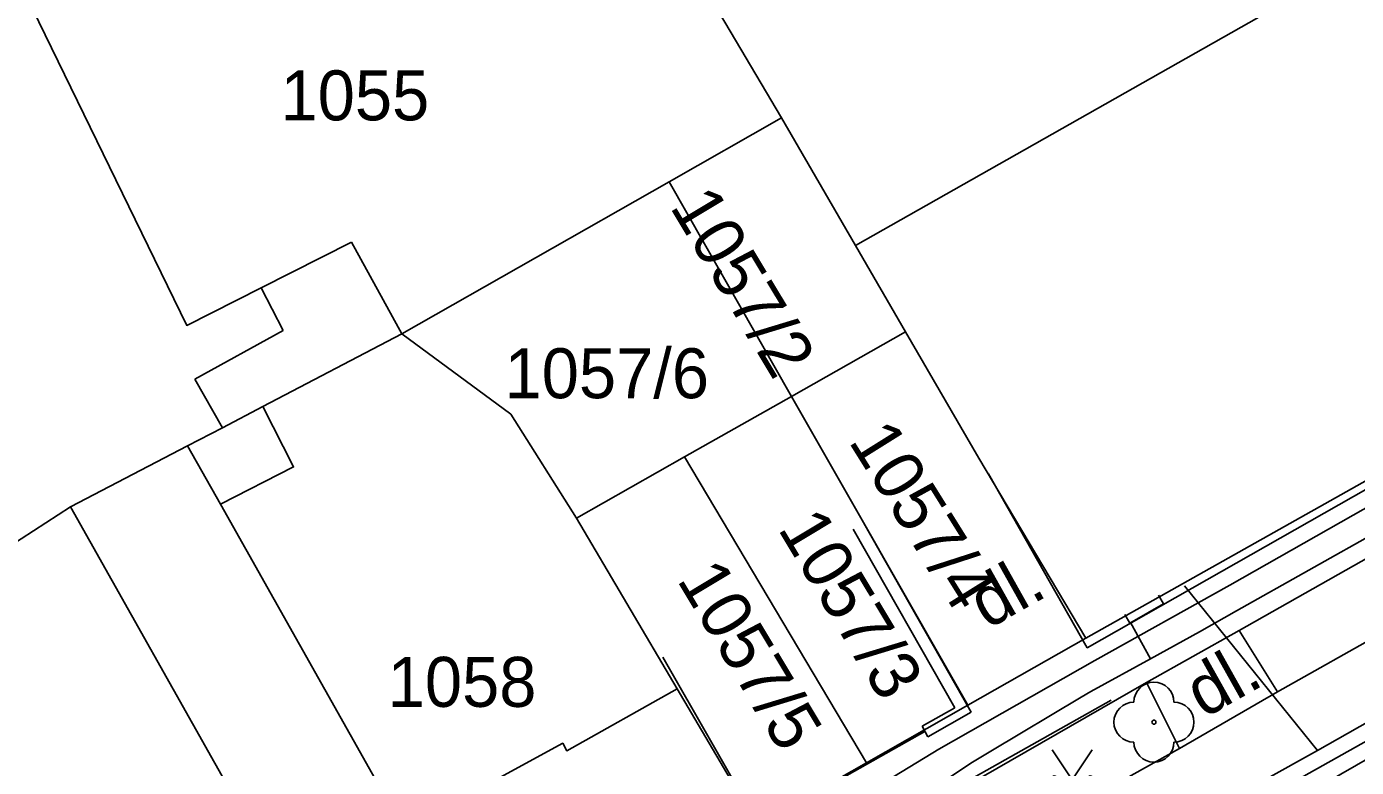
# Model space of a CAD drawing. Extents: x -601580 to 4, y -1204314 to 4.
# Drawn here: x -600007.93 to -599974.69, y -1203411.01 to -1203392.48 of the extents above; entities that cross this region are included whole.
import ezdxf

# ---------------------------------------------------------------- set-up
doc = ezdxf.new("R2010")
doc.units = 0
for name, color, linetype in [('00-EON NN', 7, 'Continuous'), ('00-INNOGY-NTL', 7, 'Continuous'), ('00-KN-HRANICE PARCEL', 7, 'Continuous'), ('00-KN-PARC. CISLA', 7, 'Continuous'), ('00-KN-VNITRNI KRESBA', 7, 'Continuous'), ('00-POLOHOPIS', 7, 'Continuous'), ('00-SITE KOM. KABEL', 7, 'Continuous'), ('11-REKONSTRUKCE  VYKOP', 7, 'Continuous'), ('11-VAK-KANAL PUVODNI', 7, 'Continuous'), ('Vrstva 22', 7, 'Continuous'), ('Vrstva 36', 7, 'Continuous'), ('Vrstva 6', 7, 'Continuous')]:
    doc.layers.add(name, color=color, linetype=linetype)

# ---------------------------------------------------------------- blocks, each defined once
blk = doc.blocks.new('VCHOD_1156')
at = {"layer": 'Vrstva 6'}
blk.add_line((-0.001, 0.25), (0, 0), dxfattribs=at)
blk = doc.blocks.new('VCHOD_1158')
at = {"layer": 'Vrstva 6'}
blk.add_line((-0.001, 0.25), (0, 0), dxfattribs=at)
blk = doc.blocks.new('3.13_786')
at = {"layer": 'Vrstva 22'}
blk.add_circle((0, 0), 0.05, dxfattribs=at)
for centre, start, end in [((0, 0.5), 0, 180), ((-0.5, 0), 90, 270), ((0.5, 0), 270, 90), ((0, -0.5), 180, 0)]:
    blk.add_arc(centre, 0.5, start, end, dxfattribs=at)
blk = doc.blocks.new('3.14_426')
at = {"layer": 'Vrstva 36'}
blk.add_lwpolyline([(-0.5, 0.75), (0, 0), (0.5, 0.75)], dxfattribs=at)
for centre in [(-0.45, 0.05), (0.449, 0.05)]:
    blk.add_circle(centre, 0.05, dxfattribs=at)

msp = doc.modelspace()

# ---------------------------------------------------------------- linework, layer by layer
at = {"layer": '00-EON NN'}
msp.add_lwpolyline([(-600005.236, -1203421.576), (-600005.117, -1203421.777), (-600004.95, -1203422), (-600004.18, -1203421.69), (-600001.4, -1203419.97), (-600000.17, -1203419.6), (-599996.52, -1203417.29), (-599996.178, -1203416.394), (-599995.61, -1203416.64), (-599993.79, -1203415.67), (-599989.99, -1203413.52), (-599985.13, -1203410.56), (-599981.23, -1203408.34), (-599977.85, -1203406.46), (-599965.02, -1203399.17), (-599963.37, -1203398.32), (-599963.038, -1203397.867), (-599963.166, -1203397.643)], dxfattribs=at)
at = {"layer": '00-INNOGY-NTL'}
msp.add_line((-599978.99, -1203406.47), (-599975.66, -1203410.59), dxfattribs=at)
msp.add_lwpolyline([(-600006.76, -1203428.51), (-600004.16, -1203426.72), (-600002.45, -1203425.74), (-599987.06, -1203416.94), (-599975.66, -1203410.59), (-599973.85, -1203409.57), (-599952.82, -1203397.85), (-599942.09, -1203391.62), (-599934.99, -1203387.51), (-599929.14, -1203384.11), (-599922.17, -1203380.07), (-599918.93, -1203378.19), (-599915.5, -1203376.2)], dxfattribs=at)
at = {"layer": '00-KN-HRANICE PARCEL'}
for p, q in [((-599989.06, -1203394.77), (-599996.15, -1203382.75)), ((-599981.45, -1203407.78), (-599953.52, -1203392.05)), ((-599991.87, -1203396.37), (-599989.06, -1203394.77)), ((-599998.55, -1203400.17), (-599991.87, -1203396.37)), ((-599991.87, -1203396.37), (-599988.81, -1203401.74)), ((-599999.81, -1203397.88), (-599998.55, -1203400.17)), ((-600002.03, -1203401.99), (-599998.55, -1203400.17)), ((-599995.83, -1203402.18), (-599998.55, -1203400.17)), ((-599988.81, -1203401.74), (-599985.96, -1203400.12)), ((-599984.13, -1203403.28), (-599985.96, -1203400.12)), ((-599988.81, -1203401.74), (-599991.49, -1203403.25)), ((-599984.4, -1203409.46), (-599988.81, -1203401.74)), ((-599994.19, -1203404.78), (-599995.83, -1203402.18)), ((-599991.49, -1203403.25), (-599994.19, -1203404.78)), ((-599991.49, -1203403.25), (-599986.94, -1203410.9)), ((-599981.45, -1203407.78), (-599984.13, -1203403.28)), ((-599994.19, -1203404.78), (-599991.67, -1203409.05)), ((-599984.4, -1203409.46), (-599981.45, -1203407.78)), ((-599989.67, -1203412.45), (-599991.67, -1203409.05)), ((-599986.94, -1203410.9), (-599984.4, -1203409.46)), ((-599989.67, -1203412.45), (-599986.94, -1203410.9))]:
    msp.add_line(p, q, dxfattribs=at)
for points in [[(-600008.76, -1203390.03), (-600007.95, -1203391.69), (-600003.93, -1203399.96), (-600002.07, -1203399.02), (-599999.81, -1203397.88)], [(-599985.96, -1203400.12), (-599987.21, -1203397.96), (-599989.06, -1203394.77)], [(-600014.79, -1203409.68), (-600008.07, -1203405.3), (-600006.84, -1203404.5), (-600003.91, -1203402.97), (-600003.04, -1203402.52), (-600002.03, -1203401.99)], [(-599991.67, -1203409.05), (-599994.43, -1203410.6), (-599994.53, -1203410.41), (-599998.5, -1203412.58), (-600003.09, -1203404.43), (-600001.26, -1203403.5), (-600002.03, -1203401.99)]]:
    msp.add_lwpolyline(points, dxfattribs=at)
at = {"layer": '00-KN-VNITRNI KRESBA'}
for p, q in [((-599974.42, -1203390.7), (-599987.21, -1203397.96)), ((-600002.07, -1203399.02), (-600001.52, -1203400.09)), ((-600001.52, -1203400.09), (-600003.73, -1203401.3)), ((-600003.73, -1203401.3), (-600003.04, -1203402.52)), ((-600003.09, -1203404.43), (-600003.91, -1203402.97)), ((-600002.71, -1203411.83), (-600006.84, -1203404.5))]:
    msp.add_line(p, q, dxfattribs=at)
at = {"layer": '00-POLOHOPIS'}
for p, q in [((-599966.699, -1203401.402), (-599977.62, -1203407.588)), ((-599976.662, -1203409.128), (-599965.926, -1203403.066)), ((-599987.007, -1203404.907), (-599984.324, -1203409.636)), ((-599987.267, -1203405.055), (-599984.732, -1203409.523)), ((-599980.357, -1203407.408), (-599979.509, -1203406.926)), ((-599977.62, -1203407.588), (-599979.939, -1203408.889)), ((-599976.662, -1203409.128), (-599977.62, -1203407.588)), ((-599979.939, -1203408.889), (-599984.068, -1203411.264)), ((-599979.112, -1203410.543), (-599979.939, -1203408.889)), ((-599979.112, -1203410.543), (-599976.662, -1203409.128)), ((-599985.549, -1203409.986), (-599984.732, -1203409.523)), ((-599985.401, -1203410.247), (-599984.324, -1203409.636)), ((-599985.549, -1203409.986), (-599985.401, -1203410.247)), ((-599988.696, -1203411.93), (-599985.475, -1203410.116)), ((-599983.176, -1203412.809), (-599979.112, -1203410.543))]:
    msp.add_line(p, q, dxfattribs=at)
for points in [[(-599955.677, -1203387.632), (-599953.205, -1203391.979), (-599981.418, -1203408.02), (-599983.889, -1203403.673)], [(-599992.026, -1203408.258), (-599989.543, -1203412.598), (-600006.646, -1203422.381), (-600008.221, -1203421.888), (-600014.603, -1203409.781), (-600010.18, -1203407.449)]]:
    msp.add_lwpolyline(points, dxfattribs=at)
at = {"layer": '00-SITE KOM. KABEL'}
for points in [[(-599979.84, -1203408.3), (-599978.61, -1203407.62), (-599977.69, -1203407.1), (-599965.03, -1203399.98)], [(-599977.69, -1203407.1), (-599978.61, -1203407.62)], [(-599979.84, -1203408.3), (-599980.34, -1203407.39)], [(-599984.29, -1203410.88), (-599983.83, -1203410.61), (-599981.57, -1203409.26), (-599981.33, -1203409.12), (-599979.84, -1203408.3)], [(-599980.82, -1203409.33), (-600006.56, -1203423.83), (-600009.84, -1203422.75), (-600017.8, -1203426.63), (-600001.72, -1203456.88)], [(-599980.82, -1203409.33), (-600006.56, -1203423.83), (-600009.84, -1203422.75), (-600017.8, -1203426.63), (-600001.72, -1203456.88)], [(-599981.57, -1203409.26), (-599983.83, -1203410.61)], [(-600006.18, -1203423.46), (-599997.3, -1203418.29), (-599988.76, -1203413.49), (-599985.15, -1203411.46), (-599984.29, -1203410.88)]]:
    msp.add_lwpolyline(points, dxfattribs=at)
at = {"layer": '11-REKONSTRUKCE  VYKOP'}
msp.add_lwpolyline([(-600007.288, -1203428.801), (-599963.695, -1203404.318), (-599920.22, -1203379.63), (-599876.936, -1203354.596), (-599839.594, -1203333.492)], dxfattribs=at)
at = {"layer": '11-VAK-KANAL PUVODNI'}
msp.add_lwpolyline([(-599951.36, -1203397.55), (-600006.906, -1203429.481)], dxfattribs=at)

# ---------------------------------------------------------------- block references
at = {"layer": '00-POLOHOPIS', "xscale": 1.0000010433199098, "yscale": 1.0000010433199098, "rotation": 29.613766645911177}
for name, p in [('VCHOD_1156', (-599979.509, -1203406.926)), ('VCHOD_1158', (-599980.357, -1203407.408))]:
    msp.add_blockref(name, p, dxfattribs=at)
at = {"layer": '00-POLOHOPIS'}
for name, p in [('3.13_786', (-599979.751, -1203409.883)), ('3.14_426', (-599981.791, -1203411.326))]:
    msp.add_blockref(name, p, dxfattribs=at)

# ---------------------------------------------------------------- texts
at = {"layer": '00-KN-PARC. CISLA'}
for s, p in [('1055', (-600001.587, -1203394.83)), ('1057/6', (-599995.986, -1203401.78)), ('1058', (-599998.907, -1203409.5))]:
    msp.add_text(s, height=1.25, dxfattribs=at).set_placement(p)
for s, rotation, p in [('1057/2', 301, (-599991.869, -1203396.988)), ('1057/4', 302, (-599987.402, -1203402.856)), ('1057/3', 301, (-599989.17, -1203405.042)), ('1057/5', 301, (-599991.693, -1203406.32))]:
    msp.add_text(s, height=1.25, rotation=rotation, dxfattribs=at).set_placement(p)
at = {"layer": '00-POLOHOPIS'}
for p in [(-599983.915, -1203407.573), (-599978.504, -1203409.799)]:
    msp.add_text('dl.', height=1.25, rotation=29.2737, dxfattribs=at).set_placement(p)

doc.saveas('drawing.dxf')
